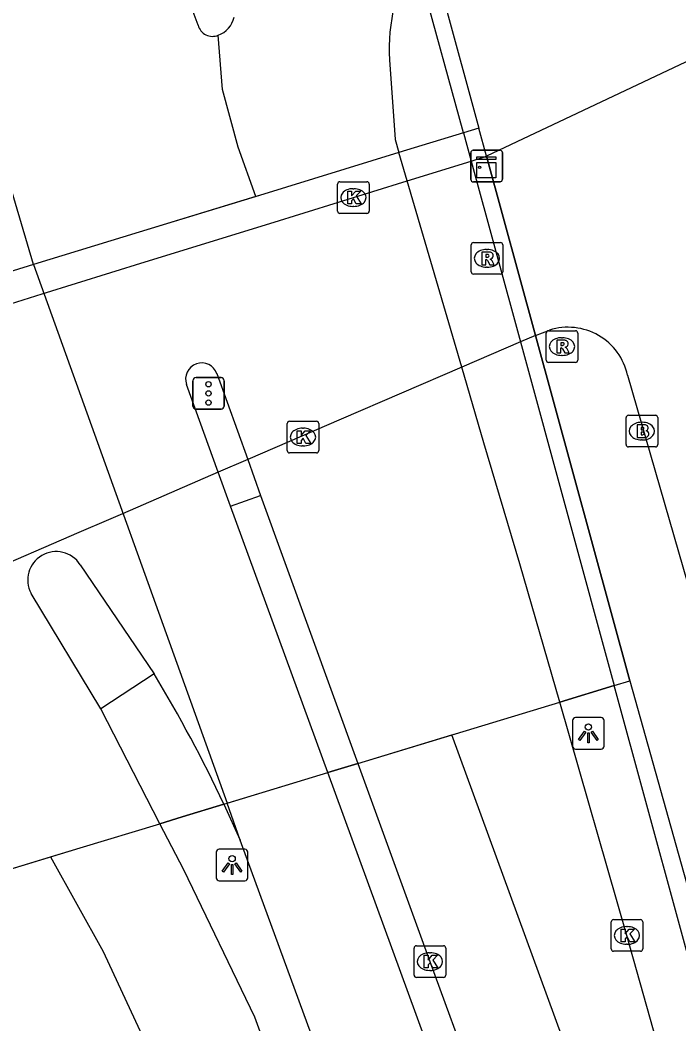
# Model space of a CAD drawing. Extents: x 160806 to 161707, y 383697 to 384148.
# Drawn here: x 161073.1 to 161093.93, y 383782.67 to 383814.4 of the extents above; entities that cross this region are included whole.
import ezdxf

# ---------------------------------------------------------------- set-up
doc = ezdxf.new("R2010")
doc.units = 0
for name, color, linetype in [('IMGEO_Berm_groen', 7, 'Continuous'), ('IMGEO_Berm_halfverhard', 7, 'Continuous'), ('IMGEO_Brandkraan', 7, 'Continuous'), ('IMGEO_Fietspad_open', 7, 'Continuous'), ('IMGEO_Groenvoorziening', 7, 'Continuous'), ('IMGEO_Kast', 7, 'Continuous'), ('IMGEO_Kolk', 7, 'Continuous'), ('IMGEO_Lichtpunt', 7, 'Continuous'), ('IMGEO_Muur', 7, 'Continuous'), ('IMGEO_OVBaan_gesloten', 7, 'Continuous'), ('IMGEO_Rijbaan_lokaal_gesloten', 7, 'Continuous'), ('IMGEO_Rioolput', 7, 'Continuous'), ('IMGEO_Tunneldeel', 7, 'Continuous'), ('IMGEO_Verkeerseiland_halfverhard', 7, 'Continuous'), ('IMGEO_Verkeerseiland_open', 7, 'Continuous'), ('IMGEO_Verkeersregelinstallatiepaal', 7, 'Continuous'), ('IMGEO_Voetpad_open', 7, 'Continuous')]:
    doc.layers.add(name, color=color, linetype=linetype)

msp = doc.modelspace()

# ---------------------------------------------------------------- linework, layer by layer
at = {"layer": 'IMGEO_Berm_groen'}
msp.add_lwpolyline([(161091.88, 383793.365), (161090.16, 383792.842)], dxfattribs=at)
at = {"layer": 'IMGEO_Berm_halfverhard'}
msp.add_lwpolyline([(161079.546, 383789.613), (161078.224, 383789.211), (161077.524, 383788.998)], dxfattribs=at)
at = {"layer": 'IMGEO_Brandkraan'}
for p, q in [((161092.255, 383800.98), (161092.255, 383801.832)), ((161092.33, 383801.906), (161093.182, 383801.906)), ((161093.256, 383801.832), (161093.256, 383800.98)), ((161092.743, 383801.686), (161092.768, 383801.686)), ((161093.182, 383800.906), (161092.33, 383800.906)), ((161092.766, 383801.126), (161092.741, 383801.126))]:
    msp.add_line(p, q, dxfattribs=at)
for points in [[(161092.255, 383800.98), (161092.255, 383801.832)], [(161092.33, 383801.906), (161093.182, 383801.906)], [(161093.256, 383801.832), (161093.256, 383800.98)], [(161092.603, 383801.606), (161092.603, 383801.206), (161092.816, 383801.206)], [(161092.834, 383801.606), (161092.603, 383801.606)], [(161092.782, 383801.525), (161092.728, 383801.525), (161092.728, 383801.449)], [(161092.728, 383801.449), (161092.781, 383801.449)], [(161092.79, 383801.373), (161092.728, 383801.373), (161092.728, 383801.292)], [(161092.728, 383801.292), (161092.79, 383801.292)], [(161093.182, 383800.906), (161092.33, 383800.906)]]:
    msp.add_lwpolyline(points, dxfattribs=at)
for centre, radius, start, end in [((161092.332, 383801.83), 0.0765, 91.552, 178.448), ((161092.332, 383801.83), 0.0765, 91.552, 178.448), ((161093.18, 383801.83), 0.0765, 1.552, 88.448), ((161093.18, 383801.83), 0.0765, 1.552, 88.448), ((161092.783, 383801.487), 0.0379, 267.8285, 90.9355), ((161092.838, 383801.461), 0.145, 59.4692, 91.5367), ((161092.863, 383801.508), 0.0922, 285.5137, 58.1501), ((161092.791, 383801.332), 0.0404, 269.8759, 90.5077), ((161092.822, 383801.457), 0.251, 268.6676, 293.5347), ((161092.868, 383801.316), 0.105, 301.3115, 78.989), ((161092.332, 383800.982), 0.0765, 181.552, 268.448), ((161092.332, 383800.982), 0.0765, 181.552, 268.448), ((161093.18, 383800.982), 0.0765, 271.552, 358.448), ((161093.18, 383800.982), 0.0765, 271.552, 358.448)]:
    msp.add_arc(centre, radius, start, end, dxfattribs=at)
for centre, major_axis, ratio, start_param, end_param in [((161092.742, 383801.406), (-0.387, 0.002), 0.722429, 4.712389, 7.853982), ((161092.767, 383801.406), (-0.39, 0.002), 0.717154, 1.570796, 4.712389)]:
    msp.add_ellipse(centre, major_axis=major_axis, ratio=ratio, start_param=start_param, end_param=end_param, dxfattribs=at)
at = {"layer": 'IMGEO_Fietspad_open'}
for points in [[(161144.535, 383829.881), (161143.378, 383829.517), (161137.853, 383827.844), (161137.621, 383827.772), (161128.937, 383825.088), (161128.689, 383825.011), (161101.758, 383816.687), (161087.844, 383810.094)], [(161050.285, 383798.436), (161050.789, 383798.623), (161062.17, 383802.146), (161065.26, 383803.103), (161069.11, 383804.294), (161072.387, 383805.309), (161073.799, 383805.746), (161077.058, 383806.755), (161080.995, 383807.973), (161085.337, 383809.318), (161087.357, 383809.943), (161087.844, 383810.094)], [(161089.391, 383804.432), (161087.844, 383810.094)], [(161089.391, 383804.432), (161088.916, 383804.227), (161087.062, 383803.426), (161083.25, 383801.78), (161080.298, 383800.505), (161079.368, 383800.104), (161076.335, 383798.794), (161075.901, 383798.606), (161074.962, 383798.201), (161071.839, 383796.853), (161068.127, 383795.25), (161066.766, 383794.663), (161065.148, 383793.964), (161056.776, 383790.348), (161056.298, 383790.142)], [(161089.391, 383804.432), (161089.836, 383804.599)], [(161092.305, 383803.171), (161107.65, 383750), (161108.414, 383747.365), (161112.465, 383733.297)]]:
    msp.add_lwpolyline(points, dxfattribs=at)
msp.add_arc((161090.421, 383802.762), 1.928, 12.2478, 107.6644, dxfattribs=at)
at = {"layer": 'IMGEO_Groenvoorziening'}
msp.add_lwpolyline([(161087.114, 383810.834), (161085.076, 383810.209)], dxfattribs=at)
at = {"layer": 'IMGEO_Kast'}
for p, q in [((161087.347, 383809.36), (161087.347, 383810.201)), ((161087.347, 383810.201), (161087.347, 383809.36)), ((161087.422, 383810.285), (161088.263, 383810.285)), ((161088.263, 383810.285), (161087.422, 383810.285)), ((161088.347, 383810.21), (161088.347, 383809.369)), ((161088.347, 383809.369), (161088.347, 383810.21)), ((161088.272, 383809.285), (161087.431, 383809.285)), ((161087.431, 383809.285), (161088.272, 383809.285))]:
    msp.add_line(p, q, dxfattribs=at)
for points in [[(161087.542, 383810.075), (161088.142, 383810.075), (161088.142, 383809.99), (161087.542, 383809.99), (161087.542, 383810.075)], [(161087.542, 383809.9), (161088.142, 383809.9), (161088.142, 383809.411), (161087.542, 383809.411), (161087.542, 383809.9)]]:
    msp.add_lwpolyline(points, dxfattribs=at)
msp.add_circle((161087.626, 383809.749), 0.0377, dxfattribs=at)
for centre, start, end in [((161087.425, 383810.207), 92.4484, 184.2845), ((161087.425, 383810.207), 92.4484, 184.2845), ((161088.269, 383810.207), 2.4484, 94.2845), ((161088.269, 383810.207), 2.4484, 94.2845), ((161087.425, 383809.363), 182.4484, 274.2845), ((161087.425, 383809.363), 182.4484, 274.2845), ((161088.269, 383809.363), 272.4484, 4.2845), ((161088.269, 383809.363), 272.4484, 4.2845)]:
    msp.add_arc(centre, 0.0779, start, end, dxfattribs=at)
at = {"layer": 'IMGEO_Kolk'}
for p, q in [((161083.136, 383808.364), (161083.136, 383809.216)), ((161083.211, 383809.29), (161084.063, 383809.29)), ((161084.137, 383809.216), (161084.137, 383808.364)), ((161083.624, 383809.07), (161083.649, 383809.07)), ((161083.647, 383808.51), (161083.622, 383808.51)), ((161084.063, 383808.29), (161083.211, 383808.29)), ((161081.543, 383800.792), (161081.543, 383801.644)), ((161081.618, 383801.718), (161082.47, 383801.718)), ((161082.544, 383801.644), (161082.544, 383800.792)), ((161082.031, 383801.498), (161082.056, 383801.498)), ((161082.054, 383800.938), (161082.029, 383800.938)), ((161082.47, 383800.718), (161081.618, 383800.718)), ((161091.858, 383785.964), (161092.71, 383785.964)), ((161091.783, 383785.038), (161091.783, 383785.89)), ((161092.271, 383785.744), (161092.296, 383785.744)), ((161092.784, 383785.89), (161092.784, 383785.038)), ((161085.556, 383784.213), (161085.556, 383785.065)), ((161085.631, 383785.139), (161086.483, 383785.139)), ((161086.557, 383785.065), (161086.557, 383784.213)), ((161092.294, 383785.184), (161092.269, 383785.184)), ((161086.044, 383784.919), (161086.069, 383784.919)), ((161092.71, 383784.964), (161091.858, 383784.964)), ((161086.483, 383784.139), (161085.631, 383784.139)), ((161086.067, 383784.359), (161086.042, 383784.359))]:
    msp.add_line(p, q, dxfattribs=at)
for points in [[(161083.136, 383808.364), (161083.136, 383809.216)], [(161083.211, 383809.29), (161084.063, 383809.29)], [(161084.137, 383809.216), (161084.137, 383808.364)], [(161083.457, 383808.99), (161083.58, 383808.99), (161083.58, 383808.839), (161083.71, 383808.99), (161083.874, 383808.99), (161083.728, 383808.839), (161083.881, 383808.59), (161083.729, 383808.59), (161083.644, 383808.754), (161083.58, 383808.687), (161083.58, 383808.59), (161083.457, 383808.59), (161083.457, 383808.99)], [(161084.063, 383808.29), (161083.211, 383808.29)], [(161081.543, 383800.792), (161081.543, 383801.644)], [(161081.618, 383801.718), (161082.47, 383801.718)], [(161082.544, 383801.644), (161082.544, 383800.792)], [(161081.864, 383801.418), (161081.987, 383801.418), (161081.987, 383801.267), (161082.117, 383801.418), (161082.281, 383801.418), (161082.135, 383801.267), (161082.288, 383801.018), (161082.136, 383801.018), (161082.051, 383801.182), (161081.987, 383801.115), (161081.987, 383801.018), (161081.864, 383801.018), (161081.864, 383801.418)], [(161082.47, 383800.718), (161081.618, 383800.718)], [(161091.858, 383785.964), (161092.71, 383785.964)], [(161091.783, 383785.038), (161091.783, 383785.89)], [(161092.104, 383785.664), (161092.227, 383785.664), (161092.227, 383785.513), (161092.357, 383785.664), (161092.521, 383785.664), (161092.375, 383785.513), (161092.528, 383785.264), (161092.376, 383785.264), (161092.291, 383785.428), (161092.227, 383785.361), (161092.227, 383785.264), (161092.104, 383785.264), (161092.104, 383785.664)], [(161092.784, 383785.89), (161092.784, 383785.038)], [(161085.556, 383784.213), (161085.556, 383785.065)], [(161085.631, 383785.139), (161086.483, 383785.139)], [(161086.557, 383785.065), (161086.557, 383784.213)], [(161085.877, 383784.839), (161086, 383784.839), (161086, 383784.688), (161086.13, 383784.839), (161086.294, 383784.839), (161086.148, 383784.688), (161086.301, 383784.439), (161086.149, 383784.439), (161086.064, 383784.603), (161086, 383784.536), (161086, 383784.439), (161085.877, 383784.439), (161085.877, 383784.839)], [(161092.71, 383784.964), (161091.858, 383784.964)], [(161086.483, 383784.139), (161085.631, 383784.139)]]:
    msp.add_lwpolyline(points, dxfattribs=at)
for centre, start, end in [((161083.213, 383809.214), 91.552, 178.448), ((161083.213, 383809.214), 91.552, 178.448), ((161084.061, 383809.214), 1.552, 88.448), ((161084.061, 383809.214), 1.552, 88.448), ((161083.213, 383808.366), 181.552, 268.448), ((161083.213, 383808.366), 181.552, 268.448), ((161084.061, 383808.366), 271.552, 358.448), ((161084.061, 383808.366), 271.552, 358.448), ((161081.62, 383801.642), 91.552, 178.448), ((161081.62, 383801.642), 91.552, 178.448), ((161082.468, 383801.642), 1.552, 88.448), ((161082.468, 383801.642), 1.552, 88.448), ((161081.62, 383800.794), 181.552, 268.448), ((161081.62, 383800.794), 181.552, 268.448), ((161082.468, 383800.794), 271.552, 358.448), ((161082.468, 383800.794), 271.552, 358.448), ((161091.86, 383785.888), 91.552, 178.448), ((161091.86, 383785.888), 91.552, 178.448), ((161092.708, 383785.888), 1.552, 88.448), ((161092.708, 383785.888), 1.552, 88.448), ((161085.633, 383785.063), 91.552, 178.448), ((161085.633, 383785.063), 91.552, 178.448), ((161086.481, 383785.063), 1.552, 88.448), ((161086.481, 383785.063), 1.552, 88.448), ((161091.86, 383785.04), 181.552, 268.448), ((161091.86, 383785.04), 181.552, 268.448), ((161092.708, 383785.04), 271.552, 358.448), ((161092.708, 383785.04), 271.552, 358.448), ((161085.633, 383784.215), 181.552, 268.448), ((161085.633, 383784.215), 181.552, 268.448), ((161086.481, 383784.215), 271.552, 358.448), ((161086.481, 383784.215), 271.552, 358.448)]:
    msp.add_arc(centre, 0.0765, start, end, dxfattribs=at)
for centre, major_axis, ratio, start_param, end_param in [((161083.623, 383808.79), (-0.387, 0.002), 0.722429, 4.712389, 7.853982), ((161083.648, 383808.79), (-0.39, 0.002), 0.717154, 1.570796, 4.712389), ((161082.03, 383801.218), (-0.387, 0.002), 0.722429, 4.712389, 7.853982), ((161082.055, 383801.218), (-0.39, 0.002), 0.717154, 1.570796, 4.712389), ((161092.27, 383785.464), (-0.387, 0.002), 0.722429, 4.712389, 7.853982), ((161092.295, 383785.464), (-0.39, 0.002), 0.717154, 1.570796, 4.712389), ((161086.043, 383784.639), (-0.387, 0.002), 0.722429, 4.712389, 7.853982), ((161086.068, 383784.639), (-0.39, 0.002), 0.717154, 1.570796, 4.712389)]:
    msp.add_ellipse(centre, major_axis=major_axis, ratio=ratio, start_param=start_param, end_param=end_param, dxfattribs=at)
at = {"layer": 'IMGEO_Lichtpunt'}
for p, q in [((161091.468, 383792.35), (161090.66, 383792.35)), ((161091.468, 383792.35), (161090.66, 383792.35)), ((161090.566, 383792.255), (161090.566, 383791.448)), ((161090.566, 383792.255), (161090.566, 383791.448)), ((161091.562, 383791.448), (161091.562, 383792.255)), ((161091.562, 383791.448), (161091.562, 383792.255)), ((161090.66, 383791.354), (161091.468, 383791.354)), ((161090.66, 383791.354), (161091.468, 383791.354)), ((161080.207, 383788.191), (161079.399, 383788.191)), ((161080.207, 383788.191), (161079.399, 383788.191)), ((161079.305, 383788.096), (161079.305, 383787.289)), ((161079.305, 383788.096), (161079.305, 383787.289)), ((161080.301, 383787.289), (161080.301, 383788.096)), ((161080.301, 383787.289), (161080.301, 383788.096)), ((161079.399, 383787.195), (161080.207, 383787.195)), ((161079.399, 383787.195), (161080.207, 383787.195))]:
    msp.add_line(p, q, dxfattribs=at)
for points in [[(161090.94, 383791.919), (161090.979, 383791.891), (161090.791, 383791.629), (161090.753, 383791.656), (161090.94, 383791.919)], [(161091.042, 383791.871), (161091.089, 383791.871), (161091.089, 383791.549), (161091.042, 383791.549), (161091.042, 383791.871)], [(161091.152, 383791.891), (161091.19, 383791.918), (161091.377, 383791.656), (161091.338, 383791.628), (161091.152, 383791.891)], [(161079.679, 383787.76), (161079.718, 383787.732), (161079.53, 383787.47), (161079.492, 383787.497), (161079.679, 383787.76)], [(161079.781, 383787.712), (161079.828, 383787.712), (161079.828, 383787.39), (161079.781, 383787.39), (161079.781, 383787.712)], [(161079.891, 383787.732), (161079.929, 383787.759), (161080.116, 383787.497), (161080.077, 383787.469), (161079.891, 383787.732)]]:
    msp.add_lwpolyline(points, dxfattribs=at)
for centre in [(161091.065, 383792.053), (161079.804, 383787.894)]:
    msp.add_circle(centre, 0.0994, dxfattribs=at)
for centre, start, end in [((161090.66, 383792.255), 90, 180), ((161090.66, 383792.255), 90, 180), ((161091.468, 383792.255), 0, 90), ((161091.468, 383792.255), 0, 90), ((161090.66, 383791.448), 180, 270), ((161090.66, 383791.448), 180, 270), ((161091.468, 383791.448), 270, 0), ((161091.468, 383791.448), 270, 360), ((161079.399, 383788.096), 90, 180), ((161079.399, 383788.096), 90, 180), ((161080.207, 383788.096), 0, 90), ((161080.207, 383788.096), 0, 90), ((161079.399, 383787.289), 180, 270), ((161079.399, 383787.289), 180, 270), ((161080.207, 383787.289), 270, 0), ((161080.207, 383787.289), 270, 360)]:
    msp.add_arc(centre, 0.0946, start, end, dxfattribs=at)
at = {"layer": 'IMGEO_Muur'}
for points in [[(161087.114, 383810.834), (161085.782, 383815.715)], [(161086.504, 383814.998), (161087.601, 383810.983)], [(161087.601, 383810.983), (161087.114, 383810.834)], [(161087.114, 383810.834), (161087.357, 383809.943), (161088.916, 383804.227), (161091.88, 383793.365)], [(161087.844, 383810.094), (161087.601, 383810.983)], [(161087.844, 383810.094), (161089.391, 383804.432)], [(161089.391, 383804.432), (161092.373, 383793.515)], [(161091.88, 383793.365), (161092.373, 383793.515)], [(161106.609, 383747.23), (161106.142, 383747.144), (161102.53, 383757.429), (161098.042, 383771.49), (161094.945, 383782.134), (161091.88, 383793.365)], [(161092.373, 383793.515), (161098.622, 383771.238), (161102.008, 383760.438), (161106.609, 383747.23)]]:
    msp.add_lwpolyline(points, dxfattribs=at)
at = {"layer": 'IMGEO_OVBaan_gesloten'}
for points in [[(161078.729, 383814.236), (161078.386, 383815.18)], [(161080.558, 383808.825), (161080, 383810.378), (161079.496, 383812.203), (161079.364, 383813.922)], [(161084.775, 383813.146), (161084.953, 383810.63), (161085.076, 383810.209)], [(161085.076, 383810.209), (161080.672, 383808.86), (161080.558, 383808.825)], [(161090.16, 383792.842), (161088.902, 383797.214), (161087.762, 383801.036), (161087.062, 383803.426), (161085.337, 383809.318), (161085.076, 383810.209)], [(161073.527, 383806.67), (161072.768, 383809.245)], [(161080.558, 383808.825), (161076.864, 383807.693), (161073.527, 383806.67)], [(161073.527, 383806.67), (161079.643, 383789.643)], [(161079.326, 383803.223), (161080.298, 383800.505), (161080.703, 383799.373)], [(161079.754, 383799.037), (161079.368, 383800.104), (161078.362, 383802.881)], [(161080.703, 383799.373), (161083.782, 383790.902)], [(161082.829, 383790.612), (161079.754, 383799.037)], [(161086.746, 383791.803), (161086.867, 383791.84), (161090.16, 383792.842)], [(161102.235, 383750), (161101.051, 383753.951), (161098.374, 383763.844), (161092.283, 383785.463), (161090.16, 383792.842)], [(161083.782, 383790.902), (161086.746, 383791.803)], [(161103.041, 383747.674), (161101.686, 383750.837), (161094.204, 383771.373), (161086.746, 383791.803)], [(161083.782, 383790.902), (161086.058, 383784.64), (161097.094, 383754.459)], [(161079.643, 383789.643), (161082.829, 383790.612)], [(161096.146, 383754.129), (161082.829, 383790.612)], [(161080.062, 383788.476), (161079.643, 383789.643)], [(161095.134, 383747.328), (161080.062, 383788.476)]]:
    msp.add_lwpolyline(points, dxfattribs=at)
for centre, radius, start, end in [((161091.18, 383813.449), 6.412, 151.4965, 182.711), ((161079.183, 383814.354), 0.469, 194.6203, 292.756), ((161079.113, 383814.647), 0.767, 289.0762, 348.1099), ((161078.844, 383803.051), 0.511, 19.6389, 199.4276)]:
    msp.add_arc(centre, radius, start, end, dxfattribs=at)
at = {"layer": 'IMGEO_Rijbaan_lokaal_gesloten'}
for points in [[(161073.527, 383806.67), (161072.058, 383806.221), (161069.952, 383805.576)], [(161075.001, 383797.185), (161077.337, 383793.73)], [(161075.654, 383792.627), (161073.449, 383796.277)], [(161077.524, 383788.998), (161075.654, 383792.627)], [(161079.546, 383789.613), (161080.062, 383788.476)], [(161074.06, 383787.945), (161075.001, 383788.231), (161077.524, 383788.998)], [(161094.759, 383743.637), (161080.521, 383782.879), (161078.277, 383787.537), (161077.524, 383788.998)], [(161070.257, 383786.787), (161071.12, 383787.05), (161074.06, 383787.945)], [(161074.06, 383787.945), (161075.725, 383784.96), (161077.022, 383782.168), (161078.529, 383778.234), (161084.322, 383762.444), (161094.418, 383735.279), (161098.056, 383725.946), (161105.565, 383706.821)]]:
    msp.add_lwpolyline(points, dxfattribs=at)
for centre, radius, start, end in [((161074.244, 383796.698), 0.9, 32.7513, 207.9084), ((161038.803, 383770.403), 45.045, 25.2433, 31.1888)]:
    msp.add_arc(centre, radius, start, end, dxfattribs=at)
at = {"layer": 'IMGEO_Rioolput'}
for p, q in [((161087.358, 383806.442), (161087.358, 383807.294)), ((161087.433, 383807.368), (161088.285, 383807.368)), ((161088.359, 383807.294), (161088.359, 383806.442)), ((161087.846, 383807.148), (161087.871, 383807.148)), ((161087.869, 383806.588), (161087.844, 383806.588)), ((161088.285, 383806.368), (161087.433, 383806.368)), ((161089.73, 383803.654), (161089.73, 383804.506)), ((161089.805, 383804.58), (161090.657, 383804.58)), ((161090.731, 383804.506), (161090.731, 383803.654)), ((161090.218, 383804.36), (161090.243, 383804.36)), ((161090.241, 383803.8), (161090.216, 383803.8)), ((161090.657, 383803.58), (161089.805, 383803.58))]:
    msp.add_line(p, q, dxfattribs=at)
for points in [[(161087.358, 383806.442), (161087.358, 383807.294)], [(161087.433, 383807.368), (161088.285, 383807.368)], [(161088.359, 383807.294), (161088.359, 383806.442)], [(161087.947, 383807.066), (161087.695, 383807.068), (161087.695, 383806.668)], [(161087.873, 383806.987), (161087.819, 383806.987), (161087.819, 383806.906)], [(161087.819, 383806.906), (161087.871, 383806.906)], [(161087.695, 383806.668), (161087.819, 383806.668), (161087.819, 383806.83), (161087.83, 383806.83)], [(161087.877, 383806.801), (161087.948, 383806.668), (161088.088, 383806.668), (161088.023, 383806.794)], [(161088.285, 383806.368), (161087.433, 383806.368)], [(161089.73, 383803.654), (161089.73, 383804.506)], [(161089.805, 383804.58), (161090.657, 383804.58)], [(161090.731, 383804.506), (161090.731, 383803.654)], [(161090.319, 383804.278), (161090.067, 383804.28), (161090.067, 383803.88)], [(161090.245, 383804.199), (161090.191, 383804.199), (161090.191, 383804.118)], [(161090.191, 383804.118), (161090.243, 383804.118)], [(161090.067, 383803.88), (161090.191, 383803.88), (161090.191, 383804.042), (161090.202, 383804.042)], [(161090.249, 383804.013), (161090.32, 383803.88), (161090.46, 383803.88), (161090.395, 383804.006)], [(161090.657, 383803.58), (161089.805, 383803.58)]]:
    msp.add_lwpolyline(points, dxfattribs=at)
for centre, radius, start, end in [((161087.435, 383807.292), 0.0765, 91.552, 178.448), ((161087.435, 383807.292), 0.0765, 91.552, 178.448), ((161088.283, 383807.292), 0.0765, 1.552, 88.448), ((161088.283, 383807.292), 0.0765, 1.552, 88.448), ((161087.855, 383807.095), 0.19, 274.7715, 282.9687), ((161087.879, 383806.891), 0.0964, 77.0061, 93.1865), ((161087.893, 383806.948), 0.0378, 276.6634, 79.6772), ((161087.946, 383806.956), 0.109, 350.3612, 89.416), ((161087.944, 383806.956), 0.112, 277.5842, 350.9817), ((161087.829, 383806.777), 0.0533, 26.0293, 88.6989), ((161087.928, 383806.741), 0.108, 29.5134, 73.7905), ((161087.435, 383806.444), 0.0765, 181.552, 268.448), ((161087.435, 383806.444), 0.0765, 181.552, 268.448), ((161088.283, 383806.444), 0.0765, 271.552, 358.448), ((161088.283, 383806.444), 0.0765, 271.552, 358.448), ((161089.807, 383804.504), 0.0765, 91.552, 178.448), ((161089.807, 383804.504), 0.0765, 91.552, 178.448), ((161090.655, 383804.504), 0.0765, 1.552, 88.448), ((161090.655, 383804.504), 0.0765, 1.552, 88.448), ((161090.227, 383804.307), 0.19, 274.7715, 282.9687), ((161090.251, 383804.103), 0.0964, 77.0061, 93.1865), ((161090.265, 383804.16), 0.0378, 276.6634, 79.6772), ((161090.318, 383804.168), 0.109, 350.3612, 89.416), ((161090.316, 383804.168), 0.112, 277.5842, 350.9817), ((161090.3, 383803.953), 0.108, 29.5134, 73.7905), ((161090.201, 383803.989), 0.0533, 26.0293, 88.6989), ((161089.807, 383803.656), 0.0765, 181.552, 268.448), ((161089.807, 383803.656), 0.0765, 181.552, 268.448), ((161090.655, 383803.656), 0.0765, 271.552, 358.448), ((161090.655, 383803.656), 0.0765, 271.552, 358.448)]:
    msp.add_arc(centre, radius, start, end, dxfattribs=at)
for centre, major_axis, ratio, start_param, end_param in [((161087.845, 383806.868), (-0.387, 0.002), 0.722429, 4.712389, 7.853982), ((161087.87, 383806.868), (-0.39, 0.002), 0.717154, 1.570796, 4.712389), ((161090.217, 383804.08), (-0.387, 0.002), 0.722429, 4.712389, 7.853982), ((161090.242, 383804.08), (-0.39, 0.002), 0.717154, 1.570796, 4.712389)]:
    msp.add_ellipse(centre, major_axis=major_axis, ratio=ratio, start_param=start_param, end_param=end_param, dxfattribs=at)
at = {"layer": 'IMGEO_Tunneldeel'}
msp.add_lwpolyline([(161071.12, 383787.05), (161075.001, 383788.231), (161077.524, 383788.998), (161078.224, 383789.211), (161079.546, 383789.613), (161079.674, 383789.652), (161082.829, 383790.612), (161083.782, 383790.902), (161086.867, 383791.84), (161090.16, 383792.842), (161091.88, 383793.365), (161092.373, 383793.515), (161089.391, 383804.432), (161087.844, 383810.094), (161087.601, 383810.983), (161087.114, 383810.834), (161085.076, 383810.209), (161080.672, 383808.86), (161076.864, 383807.693), (161073.527, 383806.67), (161072.058, 383806.221)], dxfattribs=at)
at = {"layer": 'IMGEO_Verkeerseiland_halfverhard'}
msp.add_lwpolyline([(161083.782, 383790.902), (161082.829, 383790.612)], dxfattribs=at)
at = {"layer": 'IMGEO_Verkeerseiland_open'}
for points in [[(161079.754, 383799.037), (161080.703, 383799.373)], [(161077.337, 383793.73), (161075.654, 383792.627)]]:
    msp.add_lwpolyline(points, dxfattribs=at)
at = {"layer": 'IMGEO_Verkeersregelinstallatiepaal'}
for p, q in [((161078.663, 383803.099), (161079.453, 383803.099)), ((161079.453, 383803.099), (161078.663, 383803.099)), ((161078.563, 383802.199), (161078.563, 383802.999)), ((161078.563, 383802.999), (161078.563, 383802.199)), ((161079.553, 383802.999), (161079.553, 383802.199)), ((161079.553, 383802.199), (161079.553, 383802.999)), ((161079.453, 383802.099), (161078.663, 383802.099)), ((161078.663, 383802.099), (161079.453, 383802.099))]:
    msp.add_line(p, q, dxfattribs=at)
for centre in [(161079.058, 383802.889), (161079.058, 383802.599), (161079.058, 383802.309)]:
    msp.add_circle(centre, 0.085, dxfattribs=at)
for centre, start, end in [((161078.663, 383802.999), 90, 180), ((161078.663, 383802.999), 90, 180), ((161079.453, 383802.999), 0, 90), ((161079.453, 383802.999), 360, 90), ((161078.663, 383802.199), 180, 270), ((161078.663, 383802.199), 180, 270), ((161079.453, 383802.199), 270, 0), ((161079.453, 383802.199), 270, 0)]:
    msp.add_arc(centre, 0.1, start, end, dxfattribs=at)
at = {"layer": 'IMGEO_Voetpad_open'}
for points in [[(161087.844, 383810.094), (161087.601, 383810.983), (161087.114, 383810.834), (161085.076, 383810.209), (161080.672, 383808.86), (161076.864, 383807.693), (161073.527, 383806.67), (161072.058, 383806.221), (161068.773, 383805.214), (161064.92, 383804.034), (161061.827, 383803.086), (161049.862, 383799.483), (161049.357, 383799.265), (161050.285, 383798.436)], [(161056.298, 383790.142), (161060.635, 383783.865), (161061.104, 383784.003), (161068.01, 383786.104), (161071.12, 383787.05), (161075.001, 383788.231), (161077.524, 383788.998), (161078.224, 383789.211), (161079.546, 383789.613), (161079.674, 383789.652), (161082.829, 383790.612), (161083.782, 383790.902), (161086.867, 383791.84), (161090.16, 383792.842), (161091.88, 383793.365), (161092.373, 383793.515), (161089.391, 383804.432)]]:
    msp.add_lwpolyline(points, dxfattribs=at)

doc.saveas('drawing.dxf')
